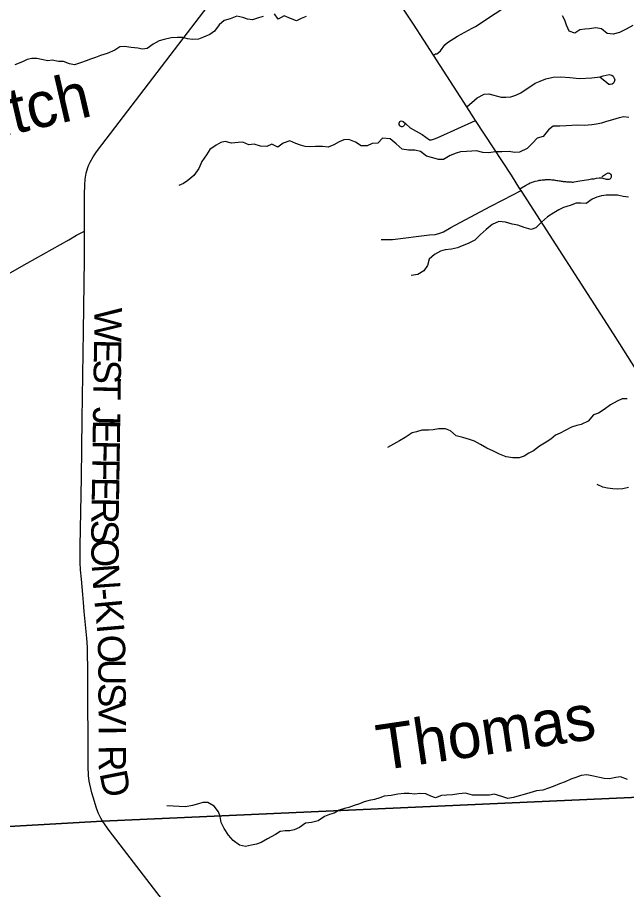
# Model space of a CAD drawing. Extents: x 114604 to 551442, y 316898 to 567001.
# Drawn here: x 123938 to 130627, y 364328 to 373907 of the extents above; entities that cross this region are included whole.
import ezdxf

# ---------------------------------------------------------------- set-up
doc = ezdxf.new("R2010")
doc.units = 0
for name, color, linetype in [('GE_P_Alignment_1000_Cardinal_Points', 7, 'Continuous'), ('GE_P_Alignment_500_Bearings', 7, 'Continuous'), ('GE_P_Alignment_500_Distances', 7, 'Continuous'), ('PM_P_Cells', 7, 'Continuous'), ('PM_P_CL_Double_Solid', 7, 'Continuous'), ('PM_P_Stop_Line', 7, 'Continuous')]:
    doc.layers.add(name, color=color, linetype=linetype)

msp = doc.modelspace()

# ---------------------------------------------------------------- linework, layer by layer
at = {"layer": 'GE_P_Alignment_1000_Cardinal_Points'}
msp.add_line((130389.5, 373207.4), (130337.6, 373247.2), dxfattribs=at)
for points in [[(128505.7, 373491.5), (128530.4, 373506.6), (128543.3, 373509.2), (128554, 373514.5), (128585.6, 373540.6), (128631.9, 373605.3), (128661.3, 373630.2), (128769.4, 373699.9), (128933.7, 373789.7), (128966.9, 373809.5), (129402.1, 374092.1)], [(128872.3, 372926.1), (128985.5, 373022.8), (129065.4, 373066), (129113.1, 373066.3), (129251.3, 373032.3), (129301.7, 373031), (129356.7, 373035.5), (129412.2, 373053.9), (129466.8, 373078.9), (129624.1, 373185.5), (129679.1, 373208.4), (129741.7, 373231.4), (129821.8, 373249.6), (129906.6, 373253.7), (130005.7, 373246.6), (130110.4, 373236.6), (130245.9, 373242.6), (130337, 373255.3), (130370.8, 373266.7), (130436, 373280.2), (130464.6, 373273.6), (130480.2, 373262.8), (130492.4, 373241.7), (130498.6, 373222.1), (130492.7, 373200.3), (130483.7, 373185), (130467.5, 373173.3), (130448.4, 373169.6), (130432.2, 373171.5), (130389.5, 373207.4)], [(128194.3, 372733.6), (128186.8, 372719.9), (128179.4, 372713.6), (128163.5, 372707.3), (128155.9, 372707.4), (128142.8, 372713.1), (128136.1, 372720.4), (128129.9, 372732.6), (128128.6, 372746.7), (128137.8, 372764.5), (128146.1, 372768.6), (128156.7, 372769.9), (128175.3, 372764.8), (128203.1, 372737), (128250.2, 372695.5), (128381.7, 372620.1), (128464.7, 372564.4), (128474, 372561.4), (128484.3, 372562.4), (128528.9, 372576.4), (128582, 372598.5), (128970.1, 372776.7)], [(129456, 372025.6), (129472.1, 372035.2), (129516, 372061.8), (129551, 372081.1), (129570.6, 372090.1), (129582.5, 372093.8), (129592, 372098), (129603.8, 372101.7), (129613.4, 372104.2), (129624.7, 372107.8), (129644.9, 372113.3), (129658.6, 372117), (129668.7, 372118.9), (129680.6, 372120.7), (129687.1, 372121.4), (129700.8, 372123.3), (129707.4, 372123.9), (129711.5, 372125.1), (129720.5, 372125.2), (129726.4, 372125.2), (129730, 372125.2), (129736.6, 372125.9), (129742.5, 372125.9), (129755, 372126), (129765.2, 372126.1), (129774.7, 372125.6), (129787.8, 372125.7), (129793.2, 372125.7), (129807.5, 372123.4), (129818.2, 372123.5), (129828.3, 372121.8), (129838.5, 372120.7), (129848, 372120.7), (129861.7, 372116.7), (129873.7, 372116.2), (129886.8, 372113.9), (129897.5, 372112.1), (129907.7, 372110.4), (129920.2, 372107.5), (129932.7, 372106.5), (129944, 372105.4), (129955.4, 372104.2), (129966.1, 372101.9), (129976.8, 372101.4), (129988.2, 372100.3), (129998.3, 372099.8), (130009, 372099.9), (130018, 372099.9), (130028.7, 372099.4), (130040.6, 372099.5), (130051.3, 372100.2), (130072.8, 372103.9), (130091.8, 372107.6), (130115.6, 372112.5), (130138.8, 372115.7), (130163.2, 372120), (130187.6, 372124.4), (130213.8, 372127.5), (130242.9, 372133.1), (130272.7, 372136.3), (130298.9, 372141.2), (130327.5, 372145.6), (130341.2, 372145.1), (130353.7, 372144), (130366.8, 372141.1), (130378.2, 372138.9), (130392.5, 372134.8), (130405, 372131.3), (130416.4, 372129.6), (130427.7, 372129.7), (130436.6, 372129.7), (130446.7, 372132.8), (130455.6, 372140), (130459.1, 372148.4), (130460.9, 372156.7), (130462.6, 372163.9), (130461.9, 372172.2), (130456.5, 372181.1), (130451.7, 372187), (130442.7, 372192.3), (130436.7, 372194.7), (130426.6, 372195.2), (130420.7, 372195.2), (130413.5, 372193.9), (130407, 372189.1), (130398.7, 372184.3), (130392.8, 372180.1), (130383.9, 372174), (130373.8, 372168), (130366.7, 372162.6), (130359, 372157.8), (130354.8, 372156)], [(127932.2, 371467.7), (128058.8, 371468.1), (128464.5, 371518.2), (128527, 371524.1), (128566.5, 371532.6), (128615.8, 371553.8), (128698.3, 371601.4), (129128.6, 371829.4), (129271.8, 371902.7), (129468.2, 372006.3)]]:
    msp.add_lwpolyline(points, dxfattribs=at)
at = {"layer": 'GE_P_Alignment_500_Bearings'}
for p, q in [((128872.3, 372926.1), (128505.7, 373491.5)), ((128970.1, 372776.7), (128872.3, 372926.1)), ((129468.2, 372006.3), (129456, 372025.6))]:
    msp.add_line(p, q, dxfattribs=at)
for points in [[(128505.7, 373491.5), (128400.3, 373657.7), (128286.2, 373833.4), (128112.7, 374096), (127892, 374421.3), (127496, 374984.1), (127229.8, 375357.9), (127155.1, 375457.8), (127125.3, 375491.5), (127101.2, 375515.9)], [(124673.6, 371560.1), (124674.8, 371967.8), (124677.4, 372065.9), (124682.4, 372130.8), (124693.7, 372195.8), (124711.9, 372258.6), (124723.5, 372289.2), (124737.1, 372318.9), (124769.5, 372375.8), (124806, 372430.1), (124864.7, 372508.9), (125521.5, 373366.2), (126174.5, 374226.4), (126768.6, 375048.8), (126824.4, 375129.5), (126920.6, 375262), (127014, 375394.6)], [(129456, 372025.6), (129362.3, 372173.6), (128970.1, 372776.7)], [(131225, 369294.8), (131101.9, 369476.9), (130902.5, 369777), (130754.8, 370003), (130482.4, 370431.5), (129468.2, 372006.3)], [(123106.1, 370675), (124046.6, 371208.8), (124504, 371465.5), (124588.8, 371515), (124673.6, 371560.1)], [(124871.9, 365080), (124853.2, 365111.3), (124826.1, 365170.9), (124803.7, 365232.6), (124783.4, 365294.9), (124756.3, 365389.4), (124732, 365484.6), (124725.6, 365516.8), (124717.8, 365581.9), (124713.3, 365680.1), (124711.2, 366687.1), (124706.7, 366991), (124701.6, 367089.1), (124672.6, 367382.7), (124665, 367480.6), (124655.5, 367568), (124640.3, 367738.8), (124632.2, 367839.6), (124628.1, 367920.8), (124627.2, 368003.3), (124628.3, 368101.6), (124640.2, 368855.2), (124648.1, 369493.9), (124665.3, 370460.5), (124673.2, 371246.9), (124673.6, 371560.1)], [(126635.3, 361308.6), (126442.7, 361775.7), (126372.5, 361983.7), (126345, 362078.2), (126005.8, 363347.2), (125934.8, 363597.2), (125915.9, 363660), (125893, 363721.4), (125862.1, 363779.1), (125844.5, 363806.7), (125825.2, 363833.2), (125139.2, 364722.9), (124946, 364976.4), (124874.6, 365075.6), (124871.9, 365080)]]:
    msp.add_lwpolyline(points, dxfattribs=at)
at = {"layer": 'GE_P_Alignment_500_Distances'}
for points in [[(141444.1, 374577.2), (136968.4, 371581.2), (136006.5, 370979.4), (135421.8, 370605.4), (135737.9, 366111.8), (135755.1, 365552.2), (134429.7, 365500.7), (133462.2, 365465.5), (124873.4, 365078.4), (119921.9, 364797.1), (114843.2, 364464.3)], [(114843.2, 364464.3), (119921.9, 364797.1), (124873.4, 365078.4), (133462.2, 365465.5), (134429.7, 365500.7), (135755.1, 365552.2), (135993.5, 361781.9), (136125.6, 359790), (136368.2, 355174.3), (136711.7, 350199.2)]]:
    msp.add_lwpolyline(points, dxfattribs=at)
at = {"layer": 'PM_P_Cells'}
for points in [[(126463.8, 373887.3), (126411.9, 373905.4), (126345.9, 373919.4), (126276, 373893.4), (126210, 373873.4), (126152, 373825.4), (126103.9, 373755.3), (126050, 373721.2), (125980, 373689.2), (125928, 373669.2), (125862, 373663.2), (125806.1, 373673.2), (125754.1, 373687.3), (125696.1, 373687.3), (125626.2, 373683.4), (125548.2, 373665.4), (125494.2, 373649.4), (125428.2, 373615.3), (125362.2, 373565.3), (125312.2, 373559.3), (125260.3, 373569.3), (125188.3, 373577.4), (125114.4, 373589.4), (125062.4, 373583.5), (125006.4, 373547.4), (124924.4, 373509.4), (124850.5, 373487.4), (124796.5, 373465.4), (124742.5, 373449.4), (124692.5, 373429.4), (124632.5, 373407.3), (124566.5, 373387.3), (124508.6, 373399.4), (124442.6, 373421.5), (124390.7, 373421.5), (124320.7, 373437.6), (124270.7, 373431.6), (124202.8, 373445.6), (124150.8, 373457.7), (124096.9, 373457.7), (124044.9, 373443.7), (123992.9, 373419.7), (123908.9, 373385.7)], [(126635.8, 373919.3), (126583.8, 373903.3), (126519.8, 373879.3), (126463.8, 373887.3)], [(127109.5, 373917.1), (127053.5, 373895.1), (127003.5, 373869), (126937.6, 373895.1), (126867.6, 373923.2), (126801.6, 373887.2), (126761.7, 373945.3)], [(130697.4, 373817.2), (130623.4, 373777.2), (130551.4, 373741.2), (130481.4, 373723.2), (130415.4, 373729.2), (130351.5, 373781.3), (130289.6, 373791.4), (130219.6, 373781.4), (130167.6, 373779.4), (130115.7, 373769.4), (130059.7, 373735.4), (129995.7, 373755.4), (129967.8, 373823.6), (129947.8, 373875.7), (129923.9, 373925.8)], [(130650.6, 372809.4), (130596.6, 372815.4), (130546.7, 372805.4), (130472.7, 372783.4), (130408.7, 372765.4), (130350.7, 372745.4), (130298.8, 372733.4), (130244.8, 372727.4), (130164.8, 372719.4), (130090.9, 372725.5), (130026.9, 372719.5), (129962.9, 372715.5), (129893, 372711.5), (129823, 372711.6), (129771, 372673.5), (129713, 372599.4), (129645, 372579.4), (129595, 372525.3), (129537, 372467.2), (129451, 372429.2), (129397, 372425.2), (129339.1, 372433.3), (129257.1, 372429.3), (129185.2, 372429.3), (129115.2, 372421.4), (129049.3, 372425.4), (128981.3, 372443.5), (128927.3, 372439.5), (128871.4, 372433.5), (128805.4, 372429.5), (128755.4, 372415.5), (128691.4, 372391.5), (128615.4, 372345.4), (128563.5, 372345.5), (128499.5, 372365.5), (128431.6, 372383.6), (128365.6, 372435.7), (128303.7, 372447.8), (128233.7, 372447.8), (128161.8, 372461.9), (128095.9, 372518), (128030, 372572.1), (127948, 372582.2), (127896, 372526.1), (127834, 372524.1), (127780, 372498.1), (127714.1, 372496.1), (127650.1, 372538.2), (127576.2, 372568.3), (127524.2, 372562.3), (127472.2, 372540.3), (127412.3, 372506.3), (127352.3, 372482.3), (127288.3, 372490.3), (127212.3, 372488.4), (127154.4, 372484.4), (127098.4, 372490.4), (127046.5, 372504.5), (126994.5, 372522.5), (126928.6, 372550.6), (126856.6, 372524.6), (126798.6, 372480.5), (126730.7, 372516.6), (126676.7, 372490.6), (126608.7, 372492.6), (126538.8, 372514.7), (126478.8, 372508.7), (126414.8, 372538.8), (126360.9, 372532.8), (126290.9, 372524.9), (126221, 372542.9), (126171, 372534.9), (126119, 372504.9), (126051, 372456.9), (126015, 372396.8), (125963, 372326.7), (125930.9, 372246.5), (125874.9, 372172.4), (125810.9, 372114.4)], [(125810.9, 372114.4), (125760.9, 372082.3), (125708.9, 372060.3)], [(130648, 371933.8), (130590, 371941.9), (130526.1, 371955.9), (130472.1, 371955.9), (130404.1, 371954), (130352.2, 371948), (130300.2, 371934), (130250.2, 371912), (130182.2, 371863.9), (130126.2, 371865.9), (130072.3, 371866), (130006.3, 371839.9), (129934.3, 371819.9), (129882.3, 371793.9), (129830.3, 371759.9), (129760.3, 371715.8), (129694.3, 371657.8), (129632.3, 371595.7), (129580.3, 371577.7), (129504.4, 371599.7), (129432.4, 371623.8), (129372.5, 371637.9), (129298.6, 371659.9), (129224.6, 371666), (129152.6, 371633.9), (129086.6, 371577.9), (129018.6, 371517.8), (128960.6, 371461.7), (128888.6, 371425.7), (128822.6, 371397.7), (128770.7, 371377.7), (128706.7, 371361.7), (128636.7, 371353.7), (128582.7, 371339.7), (128516.8, 371303.7), (128458.7, 371253.6), (128440.7, 371183.5), (128400.7, 371125.4), (128336.7, 371085.4), (128260.7, 371073.4)], [(130632.4, 369718.1), (130580.5, 369718.1), (130524.5, 369694.1), (130452.5, 369652.1), (130380.5, 369600), (130320.5, 369560), (130262.5, 369544), (130204.5, 369473.9), (130130.5, 369437.9), (130080.6, 369425.9), (130022.6, 369407.9), (129954.6, 369369.8), (129898.6, 369339.8), (129846.6, 369317.8), (129794.6, 369273.7), (129744.6, 369241.7), (129670.6, 369199.7), (129604.6, 369147.6), (129554.6, 369121.6), (129502.7, 369087.5), (129448.7, 369069.6), (129378.7, 369071.6), (129304.8, 369079.6), (129232.8, 369111.7), (129164.9, 369143.8), (129093, 369175.9), (129025, 369218), (128959.1, 369254), (128903.1, 369270.1), (128831.2, 369292.2), (128757.2, 369312.2), (128695.3, 369368.3), (128637.4, 369388.4), (128563.4, 369388.4), (128503.4, 369378.4), (128453.5, 369374.4), (128377.5, 369372.5), (128321.5, 369356.5), (128271.5, 369344.5), (128195.5, 369294.4), (128133.6, 369258.4), (128067.6, 369218.4), (128001.6, 369184.3)], [(130649.2, 368744.8), (130585.2, 368730.8), (130531.3, 368724.8), (130475.3, 368728.8), (130419.3, 368736.9), (130367.3, 368748.9), (130305.4, 368777)], [(130636.4, 365535.6), (130562.5, 365567.7), (130510.5, 365559.7), (130438.5, 365543.8), (130380.5, 365547.8), (130328.5, 365559.8), (130262.6, 365573.9), (130190.6, 365589.9), (130130.6, 365580), (130068.6, 365557.9), (130016.6, 365539.9), (129952.6, 365511.9), (129892.6, 365487.9), (129820.6, 365459.9), (129770.6, 365439.9), (129706.6, 365419.9), (129636.6, 365411.9), (129564.6, 365389.9), (129504.6, 365373.9), (129448.6, 365357.9)], [(129448.6, 365357.9), (129384.6, 365339.9), (129322.6, 365328), (129256.7, 365352), (129172.7, 365374.1), (129120.7, 365366.1), (129064.7, 365364.1), (129012.7, 365364.2), (128934.8, 365366.2), (128858.8, 365388.3), (128784.8, 365380.3), (128714.8, 365368.3), (128648.8, 365364.3), (128596.9, 365362.4), (128530.9, 365336.4), (128476.9, 365352.4), (128424.9, 365380.5), (128356.9, 365382.5), (128302.9, 365374.5), (128239, 365382.6), (128185, 365382.6), (128117, 365374.6), (128041, 365362.7), (127967, 365352.7), (127917, 365336.7), (127861, 365318.7), (127801, 365306.7), (127747, 365290.7), (127693, 365270.7), (127635, 365250.7), (127579, 365230.7), (127529, 365216.7), (127471, 365200.7), (127415, 365168.7), (127365, 365150.7), (127309, 365128.7), (127239, 365084.6), (127169, 365064.6), (127101, 365056.6), (127037, 365010.6), (126979, 364984.6), (126929, 364974.6), (126877, 364972.6), (126823, 364964.6), (126773, 364932.6), (126685, 364884.6), (126615, 364846.6), (126563, 364826.6), (126509, 364814.6), (126443, 364802.6), (126377, 364814.6), (126309.1, 364866.8), (126257.1, 364926.9), (126207.2, 364999), (126177.3, 365065.2), (126163.3, 365131.3), (126145.4, 365181.4), (126099.4, 365245.5), (126029.5, 365283.6), (125975.5, 365283.6), (125925.5, 365269.6), (125859.5, 365251.6), (125785.5, 365237.6), (125713.5, 365241.7), (125649.6, 365245.7), (125579.6, 365247.8)]]:
    msp.add_lwpolyline(points, dxfattribs=at)

# ---------------------------------------------------------------- texts
at = {"layer": 'PM_P_CL_Double_Solid'}
for s, rotation, p in [('W', 269.14971, (124785.8, 370722.9)), ('E', 269.14974, (124780.6, 370375.3)), ('S', 269.14748, (124777.3, 370150.9)), ('T', 269.14974, (124774.3, 369948.6)), ('J', 269.15145, (124769.6, 369631.7)), ('E', 269.14707, (124767.5, 369490.9)), ('F', 269.15087, (124764.2, 369266.5)), ('F', 269.14748, (124761.2, 369064.1)), ('E', 269.14975, (124758.2, 368861.8)), ('R', 269.14673, (124754.8, 368637.4)), ('S', 269.18089, (124751.2, 368390.8)), ('O', 270.7662, (124748.3, 368179.3)), ('N', 274.04203, (124752.6, 367896.6)), ('-', 275.28298, (124771.8, 367626.2)), ('K', 275.25496, (124783.1, 367503.5)), ('I', 275.02989, (124807.3, 367241)), ('O', 271.83227, (124817.8, 367122.6)), ('U', 270.24752, (124826.2, 366861)), ('S', 270.21665, (124827.3, 366597)), ('V', 270.21619, (124828.1, 366394.6)), ('I', 270.2163, (124829.1, 366130.5)), ('R', 270.50583, (124830, 365913.3)), ('D', 281.29418, (124838.5, 365605.6))]:
    msp.add_text(s, height=300, rotation=rotation, dxfattribs=at).set_placement(p)
at = {"layer": 'PM_P_Stop_Line'}
for s, rotation, p in [('Ditch', 13.04669, (123292, 372484.3)), ('Thomas', 8.38636, (127922, 365635.2))]:
    msp.add_text(s, height=500.02, rotation=rotation, dxfattribs=at).set_placement(p)

doc.saveas('drawing.dxf')
